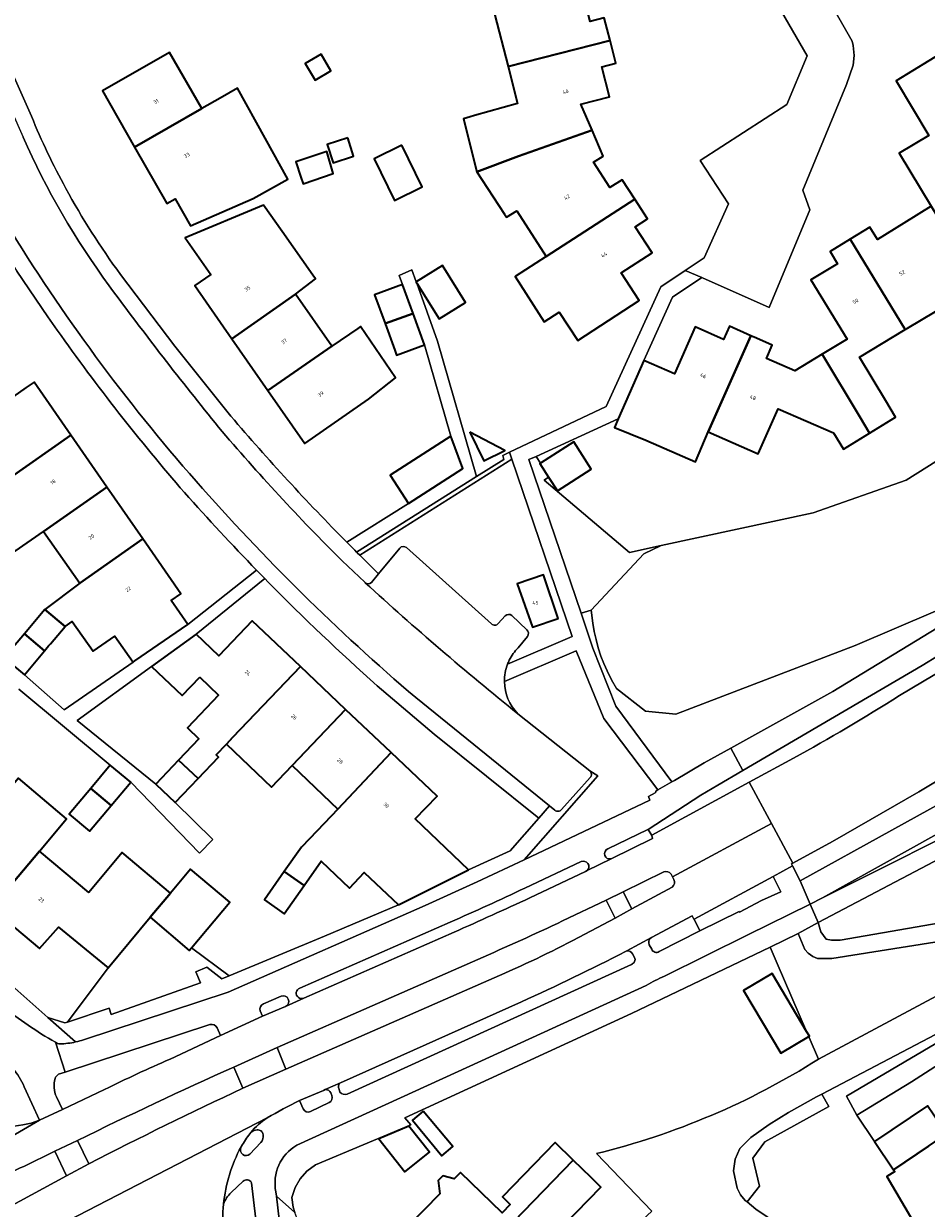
# Model space of a CAD drawing. Header units: metres. Extents: x 197700 to 204338, y 317132 to 325229.
# Tile 978 of 1056: x 199200 to 199288, y 320843 to 320957. Entities that reach past the tile are written whole.
import ezdxf
from ezdxf.enums import TextEntityAlignment as Align

# ---------------------------------------------------------------- set-up
doc = ezdxf.new("R2010")
doc.units = ezdxf.units.M
for name, color, linetype, lineweight in [('B-WE-GR-BEPLANTING_CULTUUR_BODEMBEDEKKER-GV', 90, 'Continuous', 18), ('B-WE-GR-GROENVOORZIENING-GV', 80, 'Continuous', 18), ('B-WE-OG-BEBOUWING-GV', 7, 'Continuous', 35), ('B-WE-OG-BEBOUWING-T18', 10, 'Continuous', 18), ('B-WE-OG-TERREIN_ERF-GV', 7, 'Continuous', 18), ('B-WE-VH-VERHARDING_ASFALT-GV', 252, 'Continuous', 18), ('B-WE-VH-VERHARDING_BETONSTRAATSTEEN-GV', 252, 'Continuous', 18), ('B-WE-VH-VERHARDING_HALFVERHARDING_GRIND-GV', 252, 'Continuous', 18), ('B-WE-VH-VERHARDING_OPEN-GV', 252, 'Continuous', 18), ('B-WE-VH-VERHARDING_TEGEL-GV', 252, 'Continuous', 18)]:
    doc.layers.add(name, color=color, linetype=linetype, lineweight=lineweight)
doc.styles.add('NLCS-ISO-M200-T18', font='NLCS-ISO.ttf', dxfattribs={"height": 0.36})

msp = doc.modelspace()

# ---------------------------------------------------------------- linework, layer by layer
at = {"layer": 'B-WE-GR-BEPLANTING_CULTUUR_BODEMBEDEKKER-GV'}
for points in [[(199247.302, 320895.285), (199253.565, 320897.953), (199247.705, 320915.128), (199232.999, 320905.83)], [(199234.822, 320904.039), (199236.879, 320906.523)], [(199237.51, 320906.569), (199245.759, 320899.171)], [(199246.399, 320899.207), (199247.077, 320899.966)], [(199247.709, 320899.988), (199249.162, 320898.607)], [(199249.222, 320897.966), (199248.333, 320896.859)], [(199248.297, 320890.488), (199255.265, 320884.939), (199256.029, 320884.474), (199248.901, 320876.353), (199261.068, 320882.115), (199260.943, 320882.459), (199261.578, 320882.824), (199261.667, 320882.875), (199261.64, 320882.972), (199261.859, 320883.1), (199256.637, 320890.023), (199253.937, 320896.583), (199246.998, 320893.598)], [(199221.712, 320845.224), (199220.551, 320844.125)], [(199223.804, 320834.118), (199222.514, 320845.085)]]:
    msp.add_lwpolyline(points, dxfattribs=at)
for points in [[(199255.396, 320900.511), (199260.481, 320905.97), (199262.155, 320906.757), (199259.092, 320906.097), (199250.854, 320913.083), (199251.28, 320913.37), (199250.422, 320914.709), (199250.479, 320914.745), (199250.071, 320915.398), (199249.366, 320915.077), (199254.414, 320900.203)], [(199252.202, 320899.714), (199249.709, 320898.857), (199248.233, 320903.07), (199250.773, 320903.943)]]:
    msp.add_lwpolyline(points, close=True, dxfattribs=at)
for points in [[(199236.879, 320906.523, -0.3962861), (199237.51, 320906.569)], [(199232.999, 320905.83, 0.0027766), (199234.822, 320904.039)], [(199247.077, 320899.966, -0.3986922), (199247.709, 320899.988)], [(199245.759, 320899.171, 0.4406371), (199246.399, 320899.207)], [(199249.162, 320898.607, -0.4118983), (199249.222, 320897.966)], [(199248.333, 320896.859, 0.0826484), (199247.47, 320895.664)], [(199247.47, 320895.664, 0.0225295), (199247.302, 320895.285)], [(199246.998, 320893.598, 0.1939062), (199248.297, 320890.488)], [(199222.514, 320845.085, 0.5097895), (199221.712, 320845.224)], [(199220.551, 320844.125, 0.1261237), (199219.816, 320843)], [(199219.816, 320843, 0.0503415), (199219.829, 320840.08)]]:
    msp.add_lwpolyline(points, format="xyb", dxfattribs=at)
at = {"layer": 'B-WE-GR-GROENVOORZIENING-GV'}
for points in [[(199307.004, 320926.378), (199285.87, 320913.077), (199276.891, 320909.932), (199262.155, 320906.757), (199260.481, 320905.97), (199255.396, 320900.511), (199255.546, 320899.24), (199255.693, 320898.454), (199255.872, 320897.675), (199256.086, 320896.864), (199256.34, 320896.064), (199256.626, 320895.338), (199256.947, 320894.627), (199257.376, 320893.759), (199257.839, 320892.91), (199260.64, 320890.744), (199263.58, 320890.424), (199280.939, 320897.078), (199288.717, 320900.4)], [(199288.717, 320900.4), (199280.939, 320897.078), (199263.58, 320890.424), (199260.64, 320890.744), (199257.839, 320892.91), (199257.376, 320893.759), (199256.947, 320894.627), (199256.626, 320895.338), (199256.34, 320896.064), (199256.086, 320896.864), (199255.872, 320897.675), (199255.693, 320898.454), (199255.546, 320899.24), (199255.396, 320900.511), (199254.414, 320900.203), (199255.555, 320896.842), (199257.787, 320891.216), (199263.191, 320883.878), (199263.45, 320884.029), (199266.345, 320885.72), (199268.918, 320887.146), (199278.79, 320892.62), (199296.28, 320903.267)], [(199315.187, 320901.157), (199305.787, 320894.363), (199301.484, 320891.585), (199287.118, 320882.912), (199278.756, 320878.127), (199274.911, 320876.032), (199274.783, 320875.962)], [(199295.327, 320899.981), (199287.443, 320895.14), (199270.077, 320884.996), (199267.656, 320883.582), (199265.993, 320882.613), (199260.912, 320879.286), (199261.268, 320878.696), (199261.259, 320878.735), (199270.696, 320883.848), (199274.973, 320886.165)], [(199274.783, 320875.962), (199274.89, 320875.753), (199275.627, 320874.304), (199293.351, 320884.104), (199300.719, 320888.336), (199311.451, 320894.932), (199318.13, 320899.572)], [(199285.222, 320892.237), (199296.202, 320898.771), (199296.278, 320898.824), (199295.327, 320899.981)], [(199294.522, 320881.994), (199277.788, 320872.646), (199294.922, 320881.235)]]:
    msp.add_lwpolyline(points, dxfattribs=at)
for points in [[(199247.705, 320915.128), (199247.478, 320915.793), (199246.85, 320915.489), (199246.94, 320915.1), (199244.296, 320913.443), (199232.695, 320906.132), (199232.759, 320906.068), (199232.999, 320905.83)], [(199300.918, 320872.28), (199300.991, 320872.898), (199301.176, 320873.307), (199301.502, 320873.686), (199304.368, 320875.496), (199311.634, 320880.085), (199312.374, 320880.038), (199312.554, 320879.918), (199317.224, 320887.853), (199320.472, 320892.522), (199321.043, 320892.886), (199320.129, 320893.865), (199315.699, 320891.605), (199299.694, 320881.844), (199289.188, 320876.484), (199277.374, 320870.28), (199277.62, 320869.372), (199278.127, 320868.671), (199278.661, 320868.546), (199279.491, 320868.556), (199299.057, 320871.957)], [(199271.877, 320872.411), (199273.748, 320873.257), (199273.006, 320874.735), (199265.366, 320870.607), (199265.918, 320869.47), (199269.708, 320871.335), (199269.746, 320871.278)], [(199204.7, 320860.637), (199208.739, 320861.994), (199208.955, 320861.376), (199217.579, 320864.429), (199217.135, 320865.511), (199218.211, 320865.946), (199219.653, 320864.819), (199220.351, 320865.108), (199216.705, 320867.815), (199216.497, 320867.567), (199212.712, 320870.779), (199208.637, 320865.892)], [(199299.805, 320869.04), (199299.306, 320869.495), (199299.025, 320869.642), (199298.744, 320869.789), (199298.007, 320869.849), (199278.691, 320866.779), (199277.296, 320866.799), (199276.834, 320866.971), (199276.382, 320867.292), (199276.081, 320867.656), (199275.413, 320869.197), (199272.711, 320867.898), (199273.395, 320866.31), (199276.237, 320859.716), (199276.51, 320859.257), (199276.45, 320859.222), (199276.492, 320859.125), (199277.388, 320857.046)], [(199275.505, 320840.4), (199275.79, 320841.527), (199285.244, 320839.135), (199286.299, 320841.768), (199283.997, 320845.691), (199284.79, 320846.156), (199284.67, 320846.34), (199282.83, 320849.07), (199281.096, 320851.626), (199281.104, 320851.631), (199280.092, 320853.463), (199301.706, 320866.218), (199301.695, 320866.235), (199277.711, 320853.67), (199278.404, 320852.457), (199272.187, 320849.051), (199271.038, 320847.467), (199271.672, 320844.735), (199270.486, 320843.224), (199271.325, 320842.52), (199272.427, 320841.782), (199273.919, 320841.005), (199275.496, 320840.402)], [(199301.706, 320866.218), (199280.092, 320853.463), (199281.104, 320851.631), (199286.397, 320854.855), (199302.386, 320865.135)], [(199270.486, 320843.224), (199271.672, 320844.735), (199271.038, 320847.467), (199272.187, 320849.051), (199278.404, 320852.457), (199277.711, 320853.67), (199277.195, 320853.4), (199274.5, 320851.887), (199272.63, 320850.712), (199270.838, 320849.455), (199269.796, 320848.385), (199269.333, 320847.378), (199269.17, 320846.217), (199269.54, 320844.541), (199269.854, 320843.918), (199270.31, 320843.372)]]:
    msp.add_lwpolyline(points, close=True, dxfattribs=at)
msp.add_lwpolyline([(199274.973, 320886.165, 0.0156791), (199285.222, 320892.237)], format="xyb", dxfattribs=at)
at = {"layer": 'B-WE-OG-BEBOUWING-GV'}
for points in [[(199257.221, 320955.65), (199256.65, 320957.84), (199255.29, 320957.49), (199254.57, 320960.32), (199257.53, 320961.05), (199256.772, 320963.97), (199249.94, 320962.12), (199250.63, 320959.39), (199246.04, 320958.22), (199247.348, 320953.129)], [(199257.221, 320955.65), (199247.348, 320953.129), (199248.263, 320949.567), (199244.102, 320948.388), (199243.675, 320948.267), (199243.031, 320948.085), (199244.323, 320942.932), (199248.37, 320944.45), (199255.48, 320946.98), (199254.4, 320949.49), (199257.17, 320950.2), (199256.43, 320953.12), (199257.79, 320953.47)], [(199289.645, 320954.64), (199284.92, 320951.74), (199288.08, 320946.47), (199285.19, 320944.74), (199288.307, 320939.614), (199289.13, 320938.26), (199294.23, 320941.41), (199293.07, 320943.32), (199295.611, 320944.865)], [(199217.72, 320949.06), (199214.6, 320954.49), (199208.09, 320950.77), (199211.208, 320945.323)], [(199229.259, 320954.337), (199227.732, 320953.436), (199228.689, 320951.815), (199230.216, 320952.717)], [(199217.72, 320949.06), (199211.208, 320945.323), (199214.33, 320939.87), (199215.138, 320940.333), (199216.62, 320937.718), (199222.672, 320940.354), (199226.054, 320942.238), (199223.842, 320946.207), (199221.153, 320951.033), (199219.48, 320950.08)], [(199248.19, 320939.16), (199251.041, 320934.741), (199259.618, 320940.279), (199258.39, 320942.17), (199257.21, 320941.41), (199255.63, 320943.86), (199256.56, 320944.47), (199255.48, 320946.98), (199248.37, 320944.45), (199244.323, 320942.932), (199244.815, 320942.184), (199247.023, 320938.829), (199247.209, 320938.546)], [(199231.836, 320946.224), (199229.856, 320945.59), (199230.426, 320943.812), (199232.405, 320944.446)], [(199237.062, 320945.518), (199234.383, 320944.205), (199236.358, 320940.174), (199239.037, 320941.487)], [(199227.292, 320942.432), (199227.51, 320941.78), (199230.42, 320942.77), (199229.8, 320944.91), (199226.797, 320943.908)], [(199220.623, 320926.79), (199226.78, 320931.1), (199228.707, 320932.595), (199228.46, 320932.942), (199225.482, 320937.173), (199223.699, 320939.707), (199216.11, 320936.567), (199218.585, 320933.017), (199217.04, 320931.94)], [(199259.618, 320940.279), (199251.041, 320934.741), (199248.035, 320932.792), (199250.852, 320928.434), (199252.3, 320929.37), (199254.09, 320926.6), (199260.04, 320930.47), (199258.3, 320933.15), (199261.29, 320935.09), (199259.66, 320937.62), (199260.85, 320938.38)], [(199285.67, 320937.96), (199283.11, 320936.39), (199282.38, 320937.59), (199280.448, 320936.414), (199285.78, 320927.69), (199285.995, 320927.821), (199290.078, 320930.211), (199290.644, 320929.265), (199293.52, 320931.01), (199291.198, 320934.828), (199289.84, 320937.06), (199289.13, 320938.26), (199288.307, 320939.614)], [(199277.765, 320925.288), (199281.387, 320919.224), (199282.33, 320917.643), (199284.851, 320919.183), (199283.91, 320920.77), (199281.38, 320925.01), (199285.78, 320927.69), (199280.448, 320936.414), (199278.52, 320935.24), (199279.24, 320934.03), (199276.67, 320932.49), (199280.17, 320926.74)], [(199238.51, 320932.165), (199240.674, 320928.708), (199243.221, 320930.303), (199240.996, 320933.859), (199238.47, 320932.277), (199238.448, 320932.264)], [(199235.449, 320928.252), (199238.163, 320929.239), (199237.148, 320932.029), (199234.434, 320931.042)], [(199224.112, 320921.774), (199230.285, 320926.06), (199226.78, 320931.1), (199220.623, 320926.79)], [(199238.163, 320929.239), (199235.449, 320928.252), (199236.386, 320925.677), (199236.557, 320925.206), (199239.271, 320926.193)], [(199230.285, 320926.06), (199224.112, 320921.774), (199227.69, 320916.63), (199233.86, 320920.92), (199236.448, 320922.992), (199233.086, 320927.958), (199232.809, 320927.771)], [(199260.7, 320916.97), (199265.497, 320914.872), (199266.721, 320917.762), (199270.853, 320927.08), (199268.79, 320927.99), (199268.21, 320926.7), (199265.46, 320927.93), (199263.46, 320923.37), (199260.502, 320924.665), (199260.49, 320924.67), (199258.008, 320919.016), (199257.65, 320918.2)], [(199281.387, 320919.224), (199277.765, 320925.288), (199275.1, 320923.68), (199272.35, 320924.88), (199272.92, 320926.17), (199271.401, 320926.838), (199270.853, 320927.08), (199266.721, 320917.762), (199271.55, 320915.63), (199273.5, 320920.01), (199278.85, 320917.67), (199279.815, 320916.098), (199282.33, 320917.643)], [(199194.583, 320917.465), (199192.2, 320915.83), (199194.147, 320912.989), (199192.612, 320911.866), (199192.555, 320911.934), (199191.105, 320910.596), (199190.334, 320909.882), (199190.755, 320909.428), (199192.496, 320907.596), (199194.669, 320909.57), (199194.312, 320909.963), (199196.131, 320911.248), (199197.23, 320911.97), (199198.89, 320913.14), (199205.043, 320917.45), (199201.476, 320922.592), (199200.709, 320922.058), (199195.306, 320918.258), (199195.447, 320918.058)], [(199196.131, 320911.248), (199199.658, 320906.21), (199202.399, 320908.129), (199208.531, 320912.424), (199205.043, 320917.45), (199198.89, 320913.14), (199197.23, 320911.97)], [(199241.817, 320917.353), (199235.954, 320913.567), (199237.719, 320910.834), (199242.966, 320914.223)], [(199243.643, 320917.744), (199245.006, 320914.961), (199247.024, 320915.95)], [(199251.28, 320913.37), (199252.123, 320912.056), (199255.404, 320914.159), (199253.703, 320916.812), (199250.479, 320914.745), (199250.422, 320914.709)], [(199202.399, 320908.129), (199205.9, 320903.13), (199212.008, 320907.413), (199208.531, 320912.424)], [(199211.07, 320895.479), (199211.22, 320895.59), (199216.35, 320899.12), (199214.75, 320901.445), (199215.697, 320902.097), (199212.008, 320907.413), (199205.9, 320903.13), (199202.52, 320900.57), (199204.495, 320898.936), (199205.181, 320899.423), (199207.208, 320896.528), (199209.302, 320897.993)], [(199252.202, 320899.714), (199250.773, 320903.943), (199248.233, 320903.07), (199249.709, 320898.857)], [(199200.555, 320898.225), (199202.5, 320896.585), (199202.892, 320897.05), (199203.056, 320897.245), (199204.495, 320898.936), (199202.52, 320900.57)], [(199217.52, 320894.02), (199219.344, 320892.28), (199216.33, 320889.11), (199217.44, 320888.06), (199215.471, 320885.997), (199217.36, 320884.212), (199219.32, 320886.27), (199219.088, 320886.491), (199220.088, 320887.541), (199220.71, 320888.2), (199227.25, 320895.045), (199222.587, 320899.459), (199219.37, 320896.077), (199217.17, 320898.17), (199212.85, 320895.06), (199215.825, 320892.235)], [(199198.59, 320895.88), (199200.54, 320894.26), (199202.5, 320896.585), (199200.555, 320898.225)], [(199220.088, 320887.541), (199224.463, 320883.38), (199226.46, 320885.48), (199231.635, 320890.894), (199227.25, 320895.045), (199220.71, 320888.2)], [(199226.46, 320885.48), (199230.889, 320881.249), (199236.046, 320886.719), (199231.635, 320890.894)], [(199213.25, 320883.67), (199215.14, 320881.88), (199217.36, 320884.212), (199215.471, 320885.997)], [(199225.698, 320875.196), (199227.608, 320873.87), (199229.253, 320876.225), (199231.998, 320873.608), (199233.441, 320875.122), (199236.733, 320871.986), (199243.534, 320875.378), (199238.374, 320880.3), (199240.487, 320882.515), (199236.046, 320886.719), (199230.889, 320881.249), (199228.887, 320879.154), (199227.356, 320877.551)], [(199206.982, 320883.258), (199208.948, 320881.604), (199210.833, 320883.86), (199208.86, 320885.507)], [(199201.99, 320877.19), (199204.611, 320880.308), (199199.984, 320884.234), (199197.3, 320881.13), (199192.633, 320875.579), (199197.339, 320871.656)], [(199206.982, 320883.258), (199204.887, 320880.75), (199206.86, 320879.103), (199208.948, 320881.604)], [(199206.769, 320873.176), (199201.99, 320877.19), (199197.339, 320871.656), (199202.013, 320867.759), (199203.829, 320869.832), (199208.637, 320865.892), (199212.712, 320870.779), (199214.679, 320873.117), (199210.02, 320877.038)], [(199212.712, 320870.779), (199216.497, 320867.567), (199216.705, 320867.815), (199220.419, 320872.227), (199216.62, 320875.424), (199214.679, 320873.117)], [(199227.608, 320873.87), (199225.698, 320875.196), (199223.775, 320872.462), (199225.685, 320871.118)], [(199276.237, 320859.716), (199272.897, 320865.331), (199270.128, 320863.684), (199273.741, 320857.61), (199276.45, 320859.222), (199276.51, 320859.257)], [(199282.83, 320849.07), (199284.67, 320846.34), (199288.047, 320848.617), (199289.8, 320849.8), (199287.96, 320852.53)], [(199239.146, 320852.019), (199238.088, 320851.136), (199240.958, 320847.699), (199242.016, 320848.582)], [(199234.853, 320849.325), (199237.346, 320846.151), (199239.737, 320848.028), (199237.759, 320850.547)], [(199241.193, 320834.397), (199253.638, 320847.277), (199251.9, 320848.96), (199246.81, 320843.7), (199247.56, 320842.98), (199246.78, 320842.18), (199242.75, 320846.08), (199242.132, 320845.446), (199241.041, 320845.753), (199240.573, 320845.286), (199240.741, 320844.02), (199236.15, 320839.31)], [(199255.38, 320845.59), (199253.638, 320847.277), (199241.193, 320834.397), (199246.17, 320829.55), (199249.945, 320833.422), (199251.526, 320833.044), (199252.186, 320833.812), (199251.737, 320835.26), (199252.8, 320836.35), (199250.466, 320838.61), (199256.335, 320844.667)]]:
    msp.add_lwpolyline(points, close=True, dxfattribs=at)
msp.add_lwpolyline([(199288.047, 320848.617), (199284.67, 320846.34), (199284.79, 320846.156), (199283.997, 320845.691), (199286.299, 320841.768), (199287.141, 320840.333), (199290.083, 320842.059)], dxfattribs=at)
at = {"layer": 'B-WE-OG-TERREIN_ERF-GV'}
for points in [[(199231.755, 320907.076), (199237.719, 320910.834), (199235.954, 320913.567), (199241.817, 320917.353), (199239.271, 320926.193), (199236.557, 320925.206), (199236.386, 320925.677), (199235.449, 320928.252), (199234.434, 320931.042), (199237.148, 320932.029), (199236.823, 320932.915), (199238.044, 320933.467), (199238.47, 320932.277), (199240.996, 320933.859), (199243.221, 320930.303), (199240.674, 320928.708), (199238.51, 320932.165), (199240.52, 320926.553), (199244.296, 320913.443), (199246.94, 320915.1), (199246.85, 320915.489), (199247.478, 320915.793), (199256.833, 320920.217), (199262.134, 320931.809), (199264.499, 320933.38), (199266.338, 320934.601), (199268.698, 320939.846), (199265.953, 320944.024), (199274.342, 320949.467), (199276.294, 320954.169), (199268.477, 320967.686)], [(199274.495, 320966.392), (199280.649, 320955.591), (199280.766, 320955.177), (199280.849, 320954.191), (199280.756, 320953.26), (199280.11, 320951.379), (199275.866, 320941.173), (199276.556, 320939.251), (199272.628, 320929.801), (199266.174, 320932.667), (199266.098, 320932.702), (199263.253, 320930.795), (199260.502, 320924.665), (199263.46, 320923.37), (199265.46, 320927.93), (199268.21, 320926.7), (199268.79, 320927.99), (199270.853, 320927.08), (199271.401, 320926.838), (199272.92, 320926.17), (199272.35, 320924.88), (199275.1, 320923.68), (199277.765, 320925.288), (199280.17, 320926.74), (199276.67, 320932.49), (199279.24, 320934.03), (199278.52, 320935.24), (199280.448, 320936.414)], [(199193.755, 320965.149), (199193.771, 320965.115), (199193.788, 320965.082), (199201.223, 320948.318)], [(199256.65, 320957.84), (199257.221, 320955.65), (199257.79, 320953.47), (199256.43, 320953.12), (199257.17, 320950.2), (199254.4, 320949.49), (199255.48, 320946.98), (199256.56, 320944.47), (199255.63, 320943.86), (199257.21, 320941.41), (199258.39, 320942.17), (199259.618, 320940.279), (199260.85, 320938.38), (199259.66, 320937.62), (199261.29, 320935.09), (199258.3, 320933.15), (199260.04, 320930.47), (199254.09, 320926.6), (199252.3, 320929.37), (199250.852, 320928.434), (199248.035, 320932.792), (199251.041, 320934.741), (199248.19, 320939.16), (199247.209, 320938.546), (199247.023, 320938.829), (199244.815, 320942.184), (199244.323, 320942.932), (199243.031, 320948.085), (199243.675, 320948.267), (199244.102, 320948.388), (199248.263, 320949.567), (199247.348, 320953.129), (199246.04, 320958.22)], [(199280.448, 320936.414), (199282.38, 320937.59), (199283.11, 320936.39), (199285.67, 320937.96), (199288.307, 320939.614), (199285.19, 320944.74), (199288.08, 320946.47), (199284.92, 320951.74), (199289.645, 320954.64)], [(199203.725, 320927.606), (199202.825, 320928.89), (199199.824, 320933.329)], [(199209.838, 320933.017), (199215.099, 320926.06), (199220.53, 320919.282)], [(199290.078, 320930.211), (199285.995, 320927.821), (199285.78, 320927.69), (199281.38, 320925.01), (199283.91, 320920.77), (199284.851, 320919.183), (199282.33, 320917.643), (199279.815, 320916.098), (199278.85, 320917.67), (199273.5, 320920.01), (199271.55, 320915.63), (199266.721, 320917.762), (199265.497, 320914.872), (199260.7, 320916.97), (199257.65, 320918.2), (199258.008, 320919.016), (199250.071, 320915.398), (199250.479, 320914.745), (199253.703, 320916.812), (199255.404, 320914.159), (199252.123, 320912.056), (199251.28, 320913.37), (199250.854, 320913.083), (199259.092, 320906.097), (199262.155, 320906.757), (199276.891, 320909.932), (199285.87, 320913.077), (199307.004, 320926.378)], [(199195.306, 320918.258), (199200.709, 320922.058), (199201.476, 320922.592), (199205.043, 320917.45), (199208.531, 320912.424), (199212.008, 320907.413), (199215.697, 320902.097), (199214.75, 320901.445), (199216.35, 320899.12), (199223.014, 320904.379)], [(199198.59, 320895.88), (199200.555, 320898.225), (199202.52, 320900.57), (199205.9, 320903.13), (199202.399, 320908.129), (199199.658, 320906.21)], [(199224.142, 320903.225), (199223.808, 320903.567), (199217.17, 320898.17), (199219.37, 320896.077), (199222.587, 320899.459), (199227.25, 320895.045), (199231.635, 320890.894), (199236.046, 320886.719), (199240.487, 320882.515), (199238.374, 320880.3), (199243.534, 320875.378), (199247.547, 320877.199), (199250.33, 320880.369), (199240.205, 320888.493), (199234.689, 320893.18)], [(199199.984, 320884.234), (199204.611, 320880.308), (199201.99, 320877.19), (199206.769, 320873.176), (199210.02, 320877.038), (199214.679, 320873.117), (199216.62, 320875.424), (199220.419, 320872.227), (199216.705, 320867.815), (199220.351, 320865.108), (199229.58, 320868.935), (199236.733, 320871.986), (199233.441, 320875.122), (199231.998, 320873.608), (199229.253, 320876.225), (199227.608, 320873.87), (199225.685, 320871.118), (199223.775, 320872.462), (199225.698, 320875.196), (199227.356, 320877.551), (199228.887, 320879.154), (199230.889, 320881.249), (199226.46, 320885.48), (199224.463, 320883.38), (199220.088, 320887.541), (199219.088, 320886.491), (199219.32, 320886.27), (199217.36, 320884.212), (199215.14, 320881.88), (199218.792, 320878.299), (199217.491, 320876.973), (199210.833, 320883.86), (199208.948, 320881.604), (199206.86, 320879.103), (199204.887, 320880.75), (199206.982, 320883.258), (199208.86, 320885.507), (199199.99, 320892.86)], [(199277.388, 320857.046), (199276.492, 320859.125), (199276.45, 320859.222), (199273.741, 320857.61), (199270.128, 320863.684), (199272.897, 320865.331), (199276.237, 320859.716), (199273.395, 320866.31), (199272.711, 320867.898), (199259.309, 320861.456), (199237.369, 320851.365), (199237.941, 320850.69), (199228.719, 320846.812), (199227.891, 320846.214), (199227.222, 320845.471), (199226.738, 320844.61), (199226.44, 320843.636), (199226.555, 320842.709), (199226.729, 320842.201)], [(199302.386, 320865.135), (199286.397, 320854.855), (199281.104, 320851.631), (199281.096, 320851.626), (199282.83, 320849.07), (199287.96, 320852.53)], [(199287.962, 320832.362), (199281.887, 320834.425), (199280.773, 320831.48), (199276.033, 320833.271), (199275.216, 320833.232), (199272.455, 320835.724), (199269.757, 320833.118), (199265.345, 320837.011), (199260.376, 320841.487), (199261.253, 320842.327), (199255.907, 320847.907)]]:
    msp.add_lwpolyline(points, dxfattribs=at)
for points in [[(199211.208, 320945.323), (199208.09, 320950.77), (199214.6, 320954.49), (199217.72, 320949.06), (199219.48, 320950.08), (199221.153, 320951.033), (199223.842, 320946.207), (199226.054, 320942.238), (199222.672, 320940.354), (199216.62, 320937.718), (199215.138, 320940.333), (199214.33, 320939.87)], [(199229.259, 320954.337), (199230.216, 320952.717), (199228.689, 320951.815), (199227.732, 320953.436)], [(199231.836, 320946.224), (199232.405, 320944.446), (199230.426, 320943.812), (199229.856, 320945.59)], [(199237.062, 320945.518), (199239.037, 320941.487), (199236.358, 320940.174), (199234.383, 320944.205)], [(199227.292, 320942.432), (199226.797, 320943.908), (199229.8, 320944.91), (199230.42, 320942.77), (199227.51, 320941.78)], [(199233.86, 320920.92), (199227.69, 320916.63), (199224.112, 320921.774), (199220.623, 320926.79), (199217.04, 320931.94), (199218.585, 320933.017), (199216.11, 320936.567), (199223.699, 320939.707), (199225.482, 320937.173), (199228.46, 320932.942), (199228.707, 320932.595), (199226.78, 320931.1), (199230.285, 320926.06), (199232.809, 320927.771), (199233.086, 320927.958), (199236.448, 320922.992)], [(199247.024, 320915.95), (199245.006, 320914.961), (199243.643, 320917.744)], [(199204.395, 320890.857), (199211.07, 320895.479), (199209.302, 320897.993), (199207.208, 320896.528), (199205.181, 320899.423), (199204.495, 320898.936), (199203.056, 320897.245), (199202.892, 320897.05), (199202.5, 320896.585), (199200.54, 320894.26)], [(199219.344, 320892.28), (199217.52, 320894.02), (199215.825, 320892.235), (199212.85, 320895.06), (199205.645, 320889.82), (199213.25, 320883.67), (199215.471, 320885.997), (199217.44, 320888.06), (199216.33, 320889.11)], [(199202.819, 320861.075), (199204.471, 320860.56), (199204.7, 320860.637), (199208.637, 320865.892), (199203.829, 320869.832), (199202.013, 320867.759), (199197.339, 320871.656), (199192.633, 320875.579), (199187.946, 320879.487), (199183.074, 320883.549), (199186.723, 320887.912), (199184.98, 320889.37), (199178.517, 320881.851), (199189.729, 320872.214), (199196.185, 320866.52), (199196.389, 320866.746)], [(199239.146, 320852.019), (199242.016, 320848.582), (199240.958, 320847.699), (199238.088, 320851.136)], [(199237.759, 320850.547), (199239.737, 320848.028), (199237.346, 320846.151), (199234.853, 320849.325)], [(199253.638, 320847.277), (199255.38, 320845.59), (199256.335, 320844.667), (199250.466, 320838.61), (199252.8, 320836.35), (199251.737, 320835.26), (199252.186, 320833.812), (199251.526, 320833.044), (199249.945, 320833.422), (199246.17, 320829.55), (199241.193, 320834.397), (199236.15, 320839.31), (199240.741, 320844.02), (199240.573, 320845.286), (199241.041, 320845.753), (199242.132, 320845.446), (199242.75, 320846.08), (199246.78, 320842.18), (199247.56, 320842.98), (199246.81, 320843.7), (199251.9, 320848.96)]]:
    msp.add_lwpolyline(points, close=True, dxfattribs=at)
for points in [[(199201.223, 320948.318, 0.0267866), (199204.55, 320941.339)], [(199204.55, 320941.339, 0.0341014), (199209.838, 320933.017)], [(199216.042, 320911.885, -0.0246104), (199203.725, 320927.606)], [(199220.53, 320919.282, 0.0185666), (199231.755, 320907.076)], [(199223.014, 320904.379, -0.0113121), (199216.042, 320911.885)], [(199234.689, 320893.18, -0.0158315), (199224.142, 320903.225)], [(199255.907, 320847.907, 0.0817964), (199277.388, 320857.046)]]:
    msp.add_lwpolyline(points, format="xyb", dxfattribs=at)
at = {"layer": 'B-WE-VH-VERHARDING_ASFALT-GV'}
for points in [[(199208.761, 320931.904, -0.0553529), (199200.43, 320946.301)], [(199198.785, 320937.944, 0.0428986), (199217.163, 320912.991)], [(199219.336, 320918.234, -0.0124991), (199208.761, 320931.904)], [(199231.303, 320905.278, -0.0218664), (199219.336, 320918.234)], [(199217.163, 320912.991, 0.0363144), (199238.429, 320892.042)], [(199248.297, 320890.488, -0.0162544), (199233.526, 320903.165)], [(199285.222, 320892.237, -0.0156791), (199274.973, 320886.165)], [(199255.296, 320884.307, 0.4351664), (199255.265, 320884.939)], [(199251.881, 320881.146, 0.4158103), (199252.535, 320881.196)], [(199262.412, 320875.163, -0.3668955), (199263.13, 320874.96)], [(199263.409, 320874.422, -0.3395162), (199263.242, 320873.704)], [(199249.457, 320872.661, -0.0032709), (199242.132, 320869.332)], [(199244.435, 320866.701, 0.0066529), (199252.637, 320870.421)], [(199253.621, 320868.529, -0.0193334), (199245.476, 320864.683)], [(199248.639, 320862.579, 0.0103057), (199258.723, 320867.459)], [(199214.648, 320857.052, 0.0112141), (199208.307, 320854.116)], [(199205.678, 320849.17, -0.0084922), (199220.801, 320856.276)], [(199202.006, 320851.126, -0.3753132), (199190.688, 320855.3)], [(199221.682, 320854.226, 0.0092216), (199206.794, 320846.925)], [(199224.034, 320851.349, -0.0209228), (199227.164, 320853.033)], [(199222.462, 320849.951, -0.081478), (199224.034, 320851.349)], [(199221.554, 320848.619, -0.0235796), (199222.359, 320849.821)], [(199219.816, 320843, -0.1001942), (199221.51, 320848.547)], [(199195.216, 320843.984, -0.0247001), (199200.476, 320846.667)], [(199219.829, 320840.08, -0.0503415), (199219.816, 320843)]]:
    msp.add_lwpolyline(points, format="xyb", dxfattribs=at)
for points in [[(199274.911, 320876.032), (199278.756, 320878.127), (199287.118, 320882.912), (199301.484, 320891.585), (199305.787, 320894.363), (199315.187, 320901.157), (199326.016, 320908.985), (199340.63, 320919.548), (199346.981, 320924.912), (199356.268, 320933.662), (199349.831, 320940.099), (199343.757, 320934.514), (199332.924, 320925.271), (199318.7, 320914.369), (199315.102, 320911.874), (199296.278, 320898.824), (199296.202, 320898.771), (199285.222, 320892.237)], [(199233.526, 320903.165), (199233.475, 320903.212), (199231.303, 320905.278)], [(199238.429, 320892.042), (199251.373, 320881.557), (199251.881, 320881.146)], [(199255.265, 320884.939), (199248.297, 320890.488)], [(199274.973, 320886.165), (199270.696, 320883.848), (199272.849, 320879.856), (199274.911, 320876.032)], [(199263.13, 320874.96), (199263.27, 320874.691), (199272.849, 320879.856), (199270.696, 320883.848), (199261.259, 320878.735), (199261.268, 320878.696), (199261.338, 320878.408), (199257.322, 320876.426), (199255.021, 320875.301), (199254.851, 320875.218), (199249.457, 320872.661)], [(199252.535, 320881.196), (199255.296, 320884.307)], [(199274.89, 320875.753), (199274.783, 320875.962), (199274.911, 320876.032), (199272.849, 320879.856), (199263.27, 320874.691), (199263.409, 320874.422)], [(199258.723, 320867.459), (199258.852, 320867.529), (199261.234, 320868.824), (199265.156, 320870.927), (199265.334, 320870.59), (199265.366, 320870.607), (199273.006, 320874.735), (199274.89, 320875.753)], [(199258.5, 320873.228), (199262.412, 320875.163)], [(199252.637, 320870.421), (199256.839, 320872.433), (199258.5, 320873.228)], [(199263.242, 320873.704), (199259.321, 320871.606), (199257.714, 320870.699), (199253.621, 320868.529)], [(199242.132, 320869.332), (199227.587, 320862.942), (199225.822, 320862.147), (199223.572, 320861.189), (199219.518, 320859.331), (199214.648, 320857.052)], [(199220.801, 320856.276), (199220.81, 320856.28), (199224.995, 320858.16), (199244.435, 320866.701)], [(199245.476, 320864.683), (199225.856, 320856.072), (199221.69, 320854.23), (199221.682, 320854.226)], [(199227.164, 320853.033), (199229.48, 320854.018), (199229.648, 320854.093), (199231.149, 320854.764), (199248.639, 320862.579)], [(199208.307, 320854.116), (199204.227, 320852.183), (199202.006, 320851.126), (199189.916, 320844.102), (199192.442, 320839.753)], [(199200.875, 320839.39), (199224.034, 320851.349)], [(199224.034, 320851.349), (199200.875, 320839.39)], [(199189.916, 320844.102), (199202.006, 320851.126)], [(199200.476, 320846.667), (199203.498, 320848.143), (199205.677, 320849.17), (199205.678, 320849.17)], [(199222.359, 320849.821), (199222.462, 320849.951)], [(199221.51, 320848.547), (199221.554, 320848.619)], [(199206.794, 320846.925), (199206.783, 320846.919), (199204.631, 320845.758), (199196.688, 320841.442), (199193.208, 320839.426)]]:
    msp.add_lwpolyline(points, dxfattribs=at)
at = {"layer": 'B-WE-VH-VERHARDING_BETONSTRAATSTEEN-GV'}
for points in [[(199268.477, 320967.686), (199276.294, 320954.169), (199274.342, 320949.467), (199265.953, 320944.024), (199268.698, 320939.846), (199266.338, 320934.601), (199264.499, 320933.38), (199266.098, 320932.702), (199266.174, 320932.667), (199272.628, 320929.801), (199276.556, 320939.251), (199275.866, 320941.173), (199280.11, 320951.379), (199280.756, 320953.26), (199280.849, 320954.191), (199280.766, 320955.177), (199280.649, 320955.591), (199274.495, 320966.392)], [(199236.879, 320906.523), (199234.822, 320904.039), (199234.121, 320903.193)], [(199245.759, 320899.171), (199237.51, 320906.569)], [(199247.077, 320899.966), (199246.399, 320899.207)], [(199249.162, 320898.607), (199247.709, 320899.988)], [(199248.333, 320896.859), (199249.222, 320897.966)], [(199254.426, 320876.164), (199248.968, 320873.601)], [(199249.457, 320872.661), (199254.851, 320875.218), (199255.021, 320875.301)], [(199253.621, 320868.529), (199257.714, 320870.699), (199256.839, 320872.433), (199252.637, 320870.421)], [(199261.973, 320867.449), (199265.918, 320869.47), (199265.366, 320870.607), (199265.334, 320870.59), (199265.156, 320870.927), (199261.234, 320868.824)], [(199241.741, 320870.31), (199227.191, 320863.926)], [(199227.587, 320862.942), (199242.132, 320869.332)], [(199258.852, 320867.529), (199258.723, 320867.459)], [(199261.022, 320868.099), (199261.253, 320867.684)], [(199244.435, 320866.701), (199224.995, 320858.16), (199225.856, 320856.072), (199245.476, 320864.683)], [(199231.782, 320853.651), (199259.303, 320866.221)], [(199259.604, 320866.879), (199259.397, 320867.25)], [(199225.385, 320863.138), (199223.672, 320862.397)], [(199223.366, 320861.711), (199223.572, 320861.189)], [(199223.572, 320861.189), (199225.822, 320862.147)], [(199248.639, 320862.579), (199231.149, 320854.764)], [(199218.493, 320860.386), (199204.485, 320855.79), (199203.848, 320855.581)], [(199214.648, 320857.052), (199219.518, 320859.331), (199219.209, 320860.063)], [(199220.81, 320856.28), (199220.801, 320856.276)], [(199221.682, 320854.226), (199221.69, 320854.23), (199220.81, 320856.28)], [(199202.006, 320851.126), (199200.524, 320854.378)], [(199204.227, 320852.183), (199208.307, 320854.116)], [(199229.648, 320854.093), (199229.48, 320854.018), (199227.164, 320853.033), (199227.511, 320852.247)], [(199230.292, 320853.526), (199230.212, 320853.782)], [(199231.008, 320854.128), (199231.075, 320853.846)], [(199203.638, 320853.392), (199204.227, 320852.183)], [(199228.24, 320851.973), (199230.04, 320852.834)], [(199205.678, 320849.17), (199205.677, 320849.17), (199206.783, 320846.919), (199206.794, 320846.925)], [(199222.462, 320849.951), (199222.359, 320849.821)], [(199193.208, 320839.426), (199196.688, 320841.442), (199204.631, 320845.758), (199203.498, 320848.143), (199200.476, 320846.667)], [(199221.554, 320848.619), (199221.51, 320848.547)], [(199222.349, 320847.852), (199223.424, 320848.988)]]:
    msp.add_lwpolyline(points, dxfattribs=at)
for points in [[(199237.51, 320906.569, 0.3962861), (199236.879, 320906.523)], [(199234.121, 320903.193, -0.3731532), (199233.526, 320903.165)], [(199233.526, 320903.165, 0.0162544), (199248.297, 320890.488)], [(199247.709, 320899.988, 0.3986922), (199247.077, 320899.966)], [(199246.399, 320899.207, -0.4406371), (199245.759, 320899.171)], [(199249.222, 320897.966, 0.4118983), (199249.162, 320898.607)], [(199247.47, 320895.664, -0.0826484), (199248.333, 320896.859)], [(199246.998, 320893.598, -0.095389), (199247.302, 320895.285)], [(199247.302, 320895.285, -0.0225295), (199247.47, 320895.664)], [(199248.297, 320890.488, -0.1939062), (199246.998, 320893.598)], [(199255.021, 320875.301, 0.8263653), (199254.426, 320876.164)], [(199248.968, 320873.601, -0.010776), (199241.741, 320870.31)], [(199242.132, 320869.332, 0.0032709), (199249.457, 320872.661)], [(199252.637, 320870.421, -0.0066529), (199244.435, 320866.701)], [(199245.476, 320864.683, 0.0193334), (199253.621, 320868.529)], [(199261.234, 320868.824, 0.3975333), (199261.022, 320868.099)], [(199258.723, 320867.459, -0.0103057), (199248.639, 320862.579)], [(199259.397, 320867.25, 0.3133601), (199258.852, 320867.529)], [(199261.253, 320867.684, 0.4454855), (199261.973, 320867.449)], [(199259.303, 320866.221, 0.4267399), (199259.604, 320866.879)], [(199227.191, 320863.926, 1.0070008), (199227.587, 320862.942)], [(199225.822, 320862.147, 0.9759994), (199225.385, 320863.138)], [(199223.672, 320862.397, 0.4090307), (199223.366, 320861.711)], [(199219.209, 320860.063, 0.3853261), (199218.493, 320860.386)], [(199200.524, 320854.378, 0.1286086), (199197.93, 320857.565)], [(199208.307, 320854.116, -0.0112141), (199214.648, 320857.052)], [(199220.801, 320856.276, 0.0084922), (199205.678, 320849.17)], [(199190.688, 320855.3, 0.3753132), (199202.006, 320851.126)], [(199203.523, 320855.168, 0.1831033), (199203.638, 320853.392)], [(199203.848, 320855.581, 0.2226139), (199203.523, 320855.168)], [(199231.149, 320854.764, 0.4164179), (199231.008, 320854.128)], [(199206.794, 320846.925, -0.0092216), (199221.682, 320854.226)], [(199230.212, 320853.782, 0.3262534), (199229.648, 320854.093)], [(199231.075, 320853.846, 0.2635664), (199231.782, 320853.651)], [(199230.04, 320852.834, 0.4106734), (199230.292, 320853.526)], [(199227.511, 320852.247, 0.4131359), (199228.24, 320851.973)], [(199223.066, 320850.196, 0.1820337), (199222.462, 320849.951)], [(199223.642, 320849.73, 0.4418073), (199223.066, 320850.196)], [(199222.359, 320849.821, 0.0235796), (199221.554, 320848.619)], [(199223.424, 320848.988, 0.2241682), (199223.642, 320849.73)], [(199221.51, 320848.547, 0.363779), (199221.683, 320847.802)], [(199221.683, 320847.802, 0.3247578), (199222.349, 320847.852)], [(199200.476, 320846.667, 0.0247001), (199195.216, 320843.984)]]:
    msp.add_lwpolyline(points, format="xyb", dxfattribs=at)
at = {"layer": 'B-WE-VH-VERHARDING_HALFVERHARDING_GRIND-GV'}
for points in [[(199275.505, 320840.4), (199275.496, 320840.402), (199273.919, 320841.005), (199272.427, 320841.782), (199271.325, 320842.52), (199270.486, 320843.224), (199270.31, 320843.372), (199269.854, 320843.918), (199269.54, 320844.541), (199269.17, 320846.217), (199269.333, 320847.378), (199269.796, 320848.385), (199270.838, 320849.455), (199272.63, 320850.712), (199274.5, 320851.887), (199277.195, 320853.4), (199277.711, 320853.67), (199301.695, 320866.235), (199300.163, 320868.675), (199299.805, 320869.04), (199277.388, 320857.046)], [(199255.907, 320847.907), (199261.253, 320842.327), (199260.376, 320841.487), (199265.345, 320837.011), (199267.96, 320839.856), (199272.455, 320835.724), (199275.216, 320833.232), (199276.033, 320833.271), (199277.332, 320836.708), (199282.073, 320834.917), (199281.887, 320834.425), (199287.962, 320832.362)]]:
    msp.add_lwpolyline(points, dxfattribs=at)
msp.add_lwpolyline([(199277.388, 320857.046, -0.0817964), (199255.907, 320847.907)], format="xyb", dxfattribs=at)
at = {"layer": 'B-WE-VH-VERHARDING_OPEN-GV'}
for points in [[(199257.322, 320876.426), (199261.338, 320878.408), (199261.268, 320878.696), (199260.912, 320879.286), (199260.895, 320879.275), (199257.016, 320877.401)], [(199262.412, 320875.163), (199258.5, 320873.228), (199259.321, 320871.606), (199263.242, 320873.704)], [(199263.409, 320874.422), (199263.27, 320874.691), (199263.13, 320874.96)]]:
    msp.add_lwpolyline(points, dxfattribs=at)
for points in [[(199257.016, 320877.401, 0.921368), (199257.322, 320876.426)], [(199263.13, 320874.96, 0.3668955), (199262.412, 320875.163)], [(199263.242, 320873.704, 0.3395162), (199263.409, 320874.422)]]:
    msp.add_lwpolyline(points, format="xyb", dxfattribs=at)
at = {"layer": 'B-WE-VH-VERHARDING_TEGEL-GV'}
for points in [[(199201.223, 320948.318), (199193.788, 320965.082), (199193.771, 320965.115), (199193.755, 320965.149), (199192.336, 320964.493), (199192.352, 320964.453), (199200.43, 320946.301)], [(199198.785, 320937.944), (199197.452, 320940.64), (199194.943, 320946.07), (199187.713, 320962.36), (199186.294, 320961.705), (199194.693, 320942.783), (199197.479, 320937.053), (199199.536, 320933.786), (199199.824, 320933.329), (199202.825, 320928.89), (199203.725, 320927.606)], [(199220.53, 320919.282), (199215.099, 320926.06), (199209.838, 320933.017)], [(199260.502, 320924.665), (199263.253, 320930.795), (199266.098, 320932.702), (199264.499, 320933.38), (199262.134, 320931.809), (199256.833, 320920.217), (199247.478, 320915.793), (199247.705, 320915.128), (199253.565, 320897.953), (199247.302, 320895.285)], [(199246.998, 320893.598), (199253.937, 320896.583), (199256.637, 320890.023), (199261.859, 320883.1), (199263.191, 320883.878), (199257.787, 320891.216), (199255.555, 320896.842), (199254.414, 320900.203), (199249.366, 320915.077), (199250.071, 320915.398), (199258.008, 320919.016), (199260.49, 320924.67), (199260.502, 320924.665)], [(199232.999, 320905.83), (199232.759, 320906.068), (199232.695, 320906.132), (199232.52, 320906.307), (199232.137, 320906.691), (199231.755, 320907.076)], [(199231.303, 320905.278), (199233.475, 320903.212), (199233.526, 320903.165)], [(199199.99, 320892.86), (199208.86, 320885.507), (199210.833, 320883.86), (199217.491, 320876.973), (199218.792, 320878.299), (199215.14, 320881.88), (199213.25, 320883.67), (199205.645, 320889.82), (199212.85, 320895.06), (199217.17, 320898.17), (199223.808, 320903.567), (199223.13, 320904.26), (199223.014, 320904.379), (199216.35, 320899.12), (199211.22, 320895.59), (199211.07, 320895.479), (199204.395, 320890.857), (199200.54, 320894.26), (199198.59, 320895.88)], [(199223.014, 320904.379), (199223.13, 320904.26), (199223.808, 320903.567), (199224.142, 320903.225)], [(199234.121, 320903.193), (199234.822, 320904.039)], [(199302.27, 320886.419), (199312.408, 320892.655), (199315.004, 320893.159), (199317.905, 320893.889), (199319.152, 320894.124), (199320.164, 320894.414), (199321.476, 320895.169), (199321.956, 320895.571), (199320.534, 320897.203), (199318.13, 320899.572), (199311.451, 320894.932), (199300.719, 320888.336), (199293.351, 320884.104), (199275.627, 320874.304), (199276.602, 320872.059), (199277.788, 320872.646)], [(199277.374, 320870.28), (199289.188, 320876.484), (199299.694, 320881.844), (199315.699, 320891.605), (199320.129, 320893.865), (199321.956, 320895.571), (199321.476, 320895.169), (199320.164, 320894.414), (199319.152, 320894.124), (199317.905, 320893.889), (199315.004, 320893.159), (199302.93, 320885.664)], [(199234.689, 320893.18), (199240.205, 320888.493), (199250.33, 320880.369), (199251.373, 320881.557), (199238.429, 320892.042)], [(199257.016, 320877.401), (199260.895, 320879.275), (199260.912, 320879.286), (199265.993, 320882.613), (199267.656, 320883.582), (199270.077, 320884.996), (199268.918, 320887.146), (199266.345, 320885.72), (199263.45, 320884.029), (199263.191, 320883.878), (199261.859, 320883.1), (199261.64, 320882.972), (199261.667, 320882.875), (199261.578, 320882.824), (199260.943, 320882.459), (199261.068, 320882.115), (199248.901, 320876.353), (199244.354, 320874.2), (199239.332, 320871.911), (199220.275, 320863.526), (199206.276, 320858.916)], [(199206.276, 320858.916), (199220.275, 320863.526), (199239.332, 320871.911), (199244.354, 320874.2), (199248.901, 320876.353), (199256.029, 320884.474), (199255.265, 320884.939)], [(199255.296, 320884.307), (199252.535, 320881.196)], [(199205.505, 320858.706), (199202.819, 320861.075), (199196.389, 320866.746), (199196.185, 320866.52), (199189.729, 320872.214), (199178.517, 320881.851), (199178.451, 320881.908)], [(199251.881, 320881.146), (199251.373, 320881.557), (199250.33, 320880.369), (199247.547, 320877.199), (199243.534, 320875.378), (199236.733, 320871.986), (199229.58, 320868.935), (199220.351, 320865.108), (199219.653, 320864.819), (199218.211, 320865.946), (199217.135, 320865.511), (199217.579, 320864.429), (199208.955, 320861.376), (199208.739, 320861.994), (199204.7, 320860.637), (199204.471, 320860.56), (199202.819, 320861.075)], [(199294.922, 320881.235), (199277.788, 320872.646), (199276.602, 320872.059), (199277.374, 320870.28)], [(199277.788, 320872.646), (199294.522, 320881.994)], [(199248.968, 320873.601), (199254.426, 320876.164)], [(199255.021, 320875.301), (199257.322, 320876.426)], [(199262.505, 320865.08), (199270.568, 320869.072), (199276.602, 320872.059), (199275.627, 320874.304), (199274.89, 320875.753), (199273.006, 320874.735), (199273.748, 320873.257), (199271.877, 320872.411), (199269.746, 320871.278), (199269.708, 320871.335), (199265.918, 320869.47), (199261.973, 320867.449)], [(199224.878, 320844.203), (199224.929, 320843.782), (199226.729, 320842.201), (199226.555, 320842.709), (199226.44, 320843.636), (199226.738, 320844.61), (199227.222, 320845.471), (199227.891, 320846.214), (199228.719, 320846.812), (199237.941, 320850.69), (199237.369, 320851.365), (199259.309, 320861.456), (199272.711, 320867.898), (199275.413, 320869.197), (199277.374, 320870.28), (199276.602, 320872.059), (199270.568, 320869.072)], [(199227.191, 320863.926), (199241.741, 320870.31)], [(199261.234, 320868.824), (199258.852, 320867.529)], [(199270.568, 320869.072), (199262.505, 320865.08)], [(199261.253, 320867.684), (199261.022, 320868.099)], [(199259.303, 320866.221), (199231.782, 320853.651)], [(199259.397, 320867.25), (199259.604, 320866.879)], [(199226.897, 320848.706), (199242.527, 320855.861), (199260.727, 320864.182)], [(199260.727, 320864.182), (199242.527, 320855.861), (199226.897, 320848.706)], [(199223.672, 320862.397), (199225.385, 320863.138)], [(199225.822, 320862.147), (199227.587, 320862.942)], [(199219.209, 320860.063), (199219.518, 320859.331), (199223.572, 320861.189), (199223.366, 320861.711)], [(199202.819, 320861.075), (199205.505, 320858.706)], [(199203.538, 320858.676), (199204.485, 320855.79), (199218.493, 320860.386)], [(199203.848, 320855.581), (199204.485, 320855.79), (199203.538, 320858.676)], [(199231.149, 320854.764), (199229.648, 320854.093)], [(199200.524, 320854.378), (199202.006, 320851.126), (199204.227, 320852.183), (199203.638, 320853.392)], [(199230.212, 320853.782), (199230.292, 320853.526)], [(199231.075, 320853.846), (199231.008, 320854.128)], [(199227.511, 320852.247), (199227.164, 320853.033)], [(199230.04, 320852.834), (199228.24, 320851.973)], [(199223.424, 320848.988), (199222.349, 320847.852)], [(199220.551, 320844.125), (199221.712, 320845.224)], [(199222.514, 320845.085), (199223.804, 320834.118)], [(199223.131, 320833.613), (199223.817, 320832.881), (199226.608, 320829.851), (199226.273, 320832.626), (199225.336, 320840.4), (199224.929, 320843.782), (199224.878, 320844.203)], [(199270.88, 320793.09), (199271.88, 320791.93), (199273.506, 320793.289), (199272.466, 320794.534), (199270.669, 320796.56), (199251.753, 320817.868), (199247.027, 320822.312), (199232.805, 320835.841), (199226.904, 320841.69), (199226.729, 320842.201), (199224.929, 320843.782), (199225.336, 320840.4), (199230.285, 320835.336)]]:
    msp.add_lwpolyline(points, dxfattribs=at)
for points in [[(199204.55, 320941.339, -0.0267866), (199201.223, 320948.318)], [(199200.43, 320946.301, 0.0553529), (199208.761, 320931.904)], [(199209.838, 320933.017, -0.0341014), (199204.55, 320941.339)], [(199217.163, 320912.991, -0.0428986), (199198.785, 320937.944)], [(199208.761, 320931.904, 0.0124991), (199219.336, 320918.234)], [(199203.725, 320927.606, 0.0246104), (199216.042, 320911.885)], [(199231.755, 320907.076, -0.0185666), (199220.53, 320919.282)], [(199219.336, 320918.234, 0.0218664), (199231.303, 320905.278)], [(199238.429, 320892.042, -0.0363144), (199217.163, 320912.991)], [(199216.042, 320911.885, 0.0113121), (199223.014, 320904.379)], [(199234.822, 320904.039, -0.0027766), (199232.999, 320905.83)], [(199224.142, 320903.225, 0.0158315), (199234.689, 320893.18)], [(199233.526, 320903.165, 0.3731532), (199234.121, 320903.193)], [(199247.302, 320895.285, 0.095389), (199246.998, 320893.598)], [(199255.265, 320884.939, -0.4351664), (199255.296, 320884.307)], [(199252.535, 320881.196, -0.4158103), (199251.881, 320881.146)], [(199257.322, 320876.426, -0.921368), (199257.016, 320877.401)], [(199254.426, 320876.164, -0.8263653), (199255.021, 320875.301)], [(199241.741, 320870.31, 0.010776), (199248.968, 320873.601)], [(199261.022, 320868.099, -0.3975333), (199261.234, 320868.824)], [(199258.852, 320867.529, -0.3133601), (199259.397, 320867.25)], [(199261.973, 320867.449, -0.4454855), (199261.253, 320867.684)], [(199259.604, 320866.879, -0.4267399), (199259.303, 320866.221)], [(199260.727, 320864.182, -0.0314319), (199262.505, 320865.08)], [(199262.505, 320865.08, 0.0314319), (199260.727, 320864.182)], [(199227.587, 320862.942, -1.0070008), (199227.191, 320863.926)], [(199225.385, 320863.138, -0.9759994), (199225.822, 320862.147)], [(199203.538, 320858.676, -0.0408581), (199198.398, 320862.2)], [(199198.398, 320862.2, 0.0408581), (199203.538, 320858.676)], [(199223.366, 320861.711, -0.4090307), (199223.672, 320862.397)], [(199218.493, 320860.386, -0.3853261), (199219.209, 320860.063)], [(199203.995, 320858.524, -0.1175385), (199203.538, 320858.676)], [(199203.538, 320858.676, 0.1175385), (199203.995, 320858.524)], [(199205.505, 320858.706, -0.0476288), (199203.995, 320858.524)], [(199203.995, 320858.524, 0.0476288), (199205.505, 320858.706)], [(199205.505, 320858.706, 0.0233783), (199206.276, 320858.916)], [(199206.276, 320858.916, -0.0233783), (199205.505, 320858.706)], [(199197.93, 320857.565, -0.1286086), (199200.524, 320854.378)], [(199203.638, 320853.392, -0.1831033), (199203.523, 320855.168)], [(199203.523, 320855.168, -0.2226139), (199203.848, 320855.581)], [(199231.008, 320854.128, -0.4164179), (199231.149, 320854.764)], [(199229.648, 320854.093, -0.3262534), (199230.212, 320853.782)], [(199231.782, 320853.651, -0.2635664), (199231.075, 320853.846)], [(199227.164, 320853.033, 0.0209228), (199224.034, 320851.349)], [(199230.292, 320853.526, -0.4106734), (199230.04, 320852.834)], [(199224.034, 320851.349, 0.081478), (199222.462, 320849.951)], [(199228.24, 320851.973, -0.4131359), (199227.511, 320852.247)], [(199222.462, 320849.951, -0.1820337), (199223.066, 320850.196)], [(199223.066, 320850.196, -0.4418073), (199223.642, 320849.73)], [(199223.642, 320849.73, -0.2241682), (199223.424, 320848.988)], [(199221.51, 320848.547, 0.1001942), (199219.816, 320843)], [(199221.683, 320847.802, -0.363779), (199221.51, 320848.547)], [(199224.878, 320844.203, -0.3200837), (199226.897, 320848.706)], [(199226.897, 320848.706, 0.3200837), (199224.878, 320844.203)], [(199222.349, 320847.852, -0.3247578), (199221.683, 320847.802)], [(199221.712, 320845.224, -0.5097895), (199222.514, 320845.085)], [(199219.816, 320843, -0.1261237), (199220.551, 320844.125)]]:
    msp.add_lwpolyline(points, format="xyb", dxfattribs=at)
for points in [[(199348.874, 320941.055), (199347.189, 320942.741), (199341.302, 320937.295), (199329.658, 320927.343), (199316.528, 320917.16), (199306.539, 320909.932), (199296.28, 320903.267), (199278.79, 320892.62), (199268.918, 320887.146), (199270.077, 320884.996), (199287.443, 320895.14), (199295.327, 320899.981), (199305.316, 320906.114), (199314.425, 320912.952), (199331.676, 320925.902), (199341.67, 320934.43)], [(199231.755, 320907.076), (199232.137, 320906.691), (199232.52, 320906.307), (199232.695, 320906.132), (199244.296, 320913.443), (199240.52, 320926.553), (199238.51, 320932.165), (199238.448, 320932.264), (199238.47, 320932.277), (199238.044, 320933.467), (199236.823, 320932.915), (199237.148, 320932.029), (199238.163, 320929.239), (199239.271, 320926.193), (199241.817, 320917.353), (199242.966, 320914.223), (199237.719, 320910.834)], [(199258.5, 320873.228), (199256.839, 320872.433), (199257.714, 320870.699), (199259.321, 320871.606)], [(199299.057, 320871.957), (199279.491, 320868.556), (199278.661, 320868.546), (199278.127, 320868.671), (199277.62, 320869.372), (199277.374, 320870.28), (199275.413, 320869.197), (199276.081, 320867.656), (199276.382, 320867.292), (199276.834, 320866.971), (199277.296, 320866.799), (199278.691, 320866.779), (199298.007, 320869.849), (199298.744, 320869.789), (199299.025, 320869.642)], [(199224.995, 320858.16), (199220.81, 320856.28), (199221.69, 320854.23), (199225.856, 320856.072)], [(199205.677, 320849.17), (199203.498, 320848.143), (199204.631, 320845.758), (199206.783, 320846.919)]]:
    msp.add_lwpolyline(points, close=True, dxfattribs=at)

# ---------------------------------------------------------------- texts
at = {"layer": 'B-WE-OG-BEBOUWING-T18', "style": 'NLCS-ISO-M200-T18'}
for s, rotation, p in [('31', 29.7, (199213.284, 320949.748)), ('40', 14.2, (199252.918, 320950.697)), ('33', 29.7, (199216.264, 320944.542)), ('42', 32.8, (199253.047, 320940.485)), ('44', 32.7, (199256.645, 320934.915)), ('52', 31.5, (199285.486, 320933.155)), ('35', 34.8, (199222.127, 320931.633)), ('50', 30.9, (199280.983, 320930.412)), ('37', 34.8, (199225.677, 320926.53)), ('46', 335.9, (199266.234, 320923.202)), ('39', 34.8, (199229.226, 320921.426)), ('48', 336.5, (199271.055, 320921.081)), ('18', 34.9, (199203.313, 320912.918)), ('20', 34.9, (199207.024, 320907.612)), ('22', 34.9, (199210.576, 320902.535)), ('24', 316.4, (199222.157, 320894.437)), ('26', 316.4, (199226.634, 320890.159)), ('28', 316.4, (199231.102, 320885.892)), ('30', 316.4, (199235.556, 320881.637)), ('23', 320, (199202.188, 320872.45))]:
    msp.add_text(s, height=0.36, rotation=rotation, dxfattribs=at).set_placement(p, align=Align.MIDDLE)
msp.add_text('45', height=0.36, dxfattribs=at).set_placement((199250.005, 320901.213), align=Align.MIDDLE)

doc.saveas('drawing.dxf')
